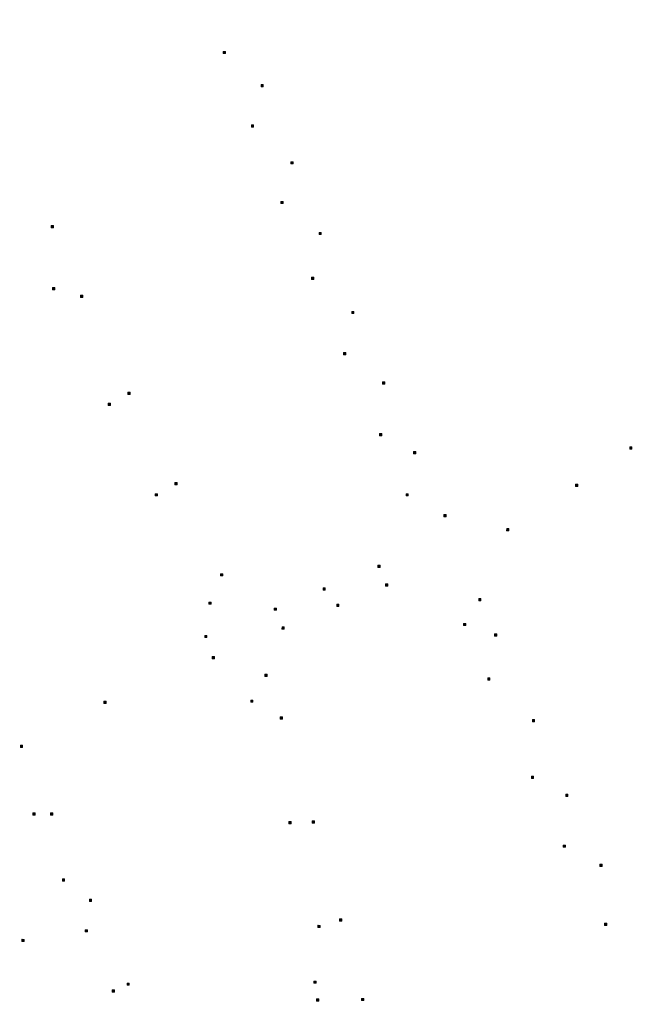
# Model space of a CAD drawing. Header units: inches. Extents: x 0 to 191500, y 0 to 342750.
# Tile 382 of 547: x 184647 to 184840, y 339423 to 339730. Entities that reach past the tile are written whole.
import ezdxf

# ---------------------------------------------------------------- set-up
doc = ezdxf.new("R2010")
doc.units = ezdxf.units.IN
doc.header["$MEASUREMENT"] = 0
doc.layers.add('ECW', color=150, linetype='Continuous', lineweight=20)
doc.layers.add('N-WE-RI-HWA_KOLK-S', color=150, linetype='Continuous', lineweight=20)
picture_1 = doc.add_image_def('image1.ecw', size_in_pixel=(220000, 285000))

msp = doc.modelspace()

# ---------------------------------------------------------------- linework, layer by layer
at = {"layer": 'N-WE-RI-HWA_KOLK-S'}
for p, q in [((184710.71552, 339720.26697), (184710.71403, 339719.57052)), ((184710.71403, 339719.57052), (184711.41197, 339720.26548)), ((184710.71552, 339720.26697), (184711.41048, 339719.56903)), ((184711.41197, 339720.26548), (184710.71552, 339720.26697)), ((184711.41048, 339719.56903), (184711.41197, 339720.26548)), ((184710.71403, 339719.57052), (184711.41048, 339719.56903)), ((184722.48752, 339709.96297), (184722.48603, 339709.26652)), ((184722.48603, 339709.26652), (184723.18397, 339709.96148)), ((184722.48603, 339709.26652), (184723.18248, 339709.26503)), ((184722.48752, 339709.96297), (184723.18248, 339709.26503)), ((184723.18397, 339709.96148), (184722.48752, 339709.96297)), ((184723.18248, 339709.26503), (184723.18397, 339709.96148)), ((184719.47752, 339697.40097), (184719.47603, 339696.70452)), ((184719.47603, 339696.70452), (184720.17397, 339697.39948)), ((184719.47603, 339696.70452), (184720.17248, 339696.70303)), ((184719.47752, 339697.40097), (184720.17248, 339696.70303)), ((184720.17397, 339697.39948), (184719.47752, 339697.40097)), ((184720.17248, 339696.70303), (184720.17397, 339697.39948)), ((184731.77952, 339685.91397), (184731.77803, 339685.21752)), ((184731.77803, 339685.21752), (184732.47597, 339685.91248)), ((184731.77803, 339685.21752), (184732.47448, 339685.21603)), ((184731.77952, 339685.91397), (184732.47448, 339685.21603)), ((184732.47597, 339685.91248), (184731.77952, 339685.91397)), ((184732.47448, 339685.21603), (184732.47597, 339685.91248)), ((184728.65152, 339673.55797), (184728.65003, 339672.86152)), ((184728.65003, 339672.86152), (184729.34797, 339673.55648)), ((184728.65003, 339672.86152), (184729.34648, 339672.86003)), ((184728.65152, 339673.55797), (184729.34648, 339672.86003)), ((184729.34797, 339673.55648), (184728.65152, 339673.55797)), ((184729.34648, 339672.86003), (184729.34797, 339673.55648)), ((184657.09552, 339665.98497), (184657.09403, 339665.28852)), ((184657.09403, 339665.28852), (184657.79197, 339665.98348)), ((184657.09403, 339665.28852), (184657.79048, 339665.28703)), ((184657.09552, 339665.98497), (184657.79048, 339665.28703)), ((184657.79197, 339665.98348), (184657.09552, 339665.98497)), ((184657.79048, 339665.28703), (184657.79197, 339665.98348)), ((184740.56152, 339663.88997), (184740.56003, 339663.19352)), ((184740.56003, 339663.19352), (184741.25797, 339663.88848)), ((184740.56003, 339663.19352), (184741.25648, 339663.19203)), ((184740.56152, 339663.88997), (184741.25648, 339663.19203)), ((184741.25797, 339663.88848), (184740.56152, 339663.88997)), ((184741.25648, 339663.19203), (184741.25797, 339663.88848)), ((184738.22052, 339649.90797), (184738.21903, 339649.21152)), ((184738.21903, 339649.21152), (184738.91697, 339649.90648)), ((184738.22052, 339649.90797), (184738.91548, 339649.21003)), ((184738.91697, 339649.90648), (184738.22052, 339649.90797)), ((184738.91548, 339649.21003), (184738.91697, 339649.90648)), ((184657.46252, 339646.72997), (184657.46103, 339646.03352)), ((184657.46103, 339646.03352), (184658.15897, 339646.72848)), ((184657.46252, 339646.72997), (184658.15748, 339646.03203)), ((184658.15897, 339646.72848), (184657.46252, 339646.72997)), ((184658.15748, 339646.03203), (184658.15897, 339646.72848)), ((184738.21903, 339649.21152), (184738.91548, 339649.21003)), ((184657.46103, 339646.03352), (184658.15748, 339646.03203)), ((184666.20952, 339644.29397), (184666.20803, 339643.59752)), ((184666.20803, 339643.59752), (184666.90597, 339644.29248)), ((184666.20803, 339643.59752), (184666.90448, 339643.59603)), ((184666.20952, 339644.29397), (184666.90448, 339643.59603)), ((184666.90597, 339644.29248), (184666.20952, 339644.29397)), ((184666.90448, 339643.59603), (184666.90597, 339644.29248)), ((184750.74252, 339639.26297), (184750.74103, 339638.56652)), ((184750.74103, 339638.56652), (184751.43897, 339639.26148)), ((184750.74103, 339638.56652), (184751.43748, 339638.56503)), ((184750.74252, 339639.26297), (184751.43748, 339638.56503)), ((184751.43897, 339639.26148), (184750.74252, 339639.26297)), ((184751.43748, 339638.56503), (184751.43897, 339639.26148)), ((184748.20152, 339626.42697), (184748.20003, 339625.73052)), ((184748.20003, 339625.73052), (184748.89797, 339626.42548)), ((184748.20003, 339625.73052), (184748.89648, 339625.72903)), ((184748.20152, 339626.42697), (184748.89648, 339625.72903)), ((184748.89797, 339626.42548), (184748.20152, 339626.42697)), ((184748.89648, 339625.72903), (184748.89797, 339626.42548)), ((184760.38352, 339617.32797), (184760.38203, 339616.63152)), ((184760.38203, 339616.63152), (184761.07997, 339617.32648)), ((184760.38203, 339616.63152), (184761.07848, 339616.63003)), ((184760.38352, 339617.32797), (184761.07848, 339616.63003)), ((184761.07997, 339617.32648), (184760.38352, 339617.32797)), ((184761.07848, 339616.63003), (184761.07997, 339617.32648)), ((184680.97752, 339614.08097), (184680.97603, 339613.38452)), ((184680.97603, 339613.38452), (184681.67397, 339614.07948)), ((184680.97603, 339613.38452), (184681.67248, 339613.38303)), ((184680.97752, 339614.08097), (184681.67248, 339613.38303)), ((184681.67397, 339614.07948), (184680.97752, 339614.08097)), ((184681.67248, 339613.38303), (184681.67397, 339614.07948)), ((184674.86452, 339610.65997), (184674.86303, 339609.96352)), ((184674.86303, 339609.96352), (184675.56097, 339610.65848)), ((184674.86303, 339609.96352), (184675.55948, 339609.96203)), ((184674.86452, 339610.65997), (184675.55948, 339609.96203)), ((184675.56097, 339610.65848), (184674.86452, 339610.65997)), ((184675.55948, 339609.96203), (184675.56097, 339610.65848)), ((184759.40052, 339601.19297), (184759.39903, 339600.49652)), ((184759.39903, 339600.49652), (184760.09697, 339601.19148)), ((184759.40052, 339601.19297), (184760.09548, 339600.49503)), ((184760.09697, 339601.19148), (184759.40052, 339601.19297)), ((184760.09548, 339600.49503), (184760.09697, 339601.19148)), ((184759.39903, 339600.49652), (184760.09548, 339600.49503)), ((184769.99752, 339595.57297), (184769.99603, 339594.87652)), ((184769.99603, 339594.87652), (184770.69397, 339595.57148)), ((184769.99603, 339594.87652), (184770.69248, 339594.87503)), ((184769.99752, 339595.57297), (184770.69248, 339594.87503)), ((184770.69397, 339595.57148), (184769.99752, 339595.57297)), ((184770.69248, 339594.87503), (184770.69397, 339595.57148)), ((184837.40452, 339597.03597), (184837.40303, 339596.33952)), ((184837.40303, 339596.33952), (184838.10097, 339597.03448)), ((184837.40303, 339596.33952), (184838.09948, 339596.33803)), ((184837.40452, 339597.03597), (184838.09948, 339596.33803)), ((184838.10097, 339597.03448), (184837.40452, 339597.03597)), ((184838.09948, 339596.33803), (184838.10097, 339597.03448)), ((184695.60752, 339585.92497), (184695.60603, 339585.22852)), ((184695.60603, 339585.22852), (184696.30397, 339585.92348)), ((184695.60603, 339585.22852), (184696.30248, 339585.22703)), ((184695.60752, 339585.92497), (184696.30248, 339585.22703)), ((184696.30397, 339585.92348), (184695.60752, 339585.92497)), ((184696.30248, 339585.22703), (184696.30397, 339585.92348)), ((184820.51652, 339585.40697), (184820.51503, 339584.71052)), ((184820.51503, 339584.71052), (184821.21297, 339585.40548)), ((184820.51652, 339585.40697), (184821.21148, 339584.70903)), ((184821.21297, 339585.40548), (184820.51652, 339585.40697)), ((184821.21148, 339584.70903), (184821.21297, 339585.40548)), ((184689.50152, 339582.47497), (184689.50003, 339581.77852)), ((184689.50003, 339581.77852), (184690.19797, 339582.47348)), ((184689.50152, 339582.47497), (184690.19648, 339581.77703)), ((184690.19797, 339582.47348), (184689.50152, 339582.47497)), ((184690.19648, 339581.77703), (184690.19797, 339582.47348)), ((184767.69752, 339582.46797), (184767.69603, 339581.77152)), ((184767.69603, 339581.77152), (184768.39397, 339582.46648)), ((184767.69752, 339582.46797), (184768.39248, 339581.77003)), ((184768.39397, 339582.46648), (184767.69752, 339582.46797)), ((184768.39248, 339581.77003), (184768.39397, 339582.46648)), ((184820.51503, 339584.71052), (184821.21148, 339584.70903)), ((184689.50003, 339581.77852), (184690.19648, 339581.77703)), ((184767.69603, 339581.77152), (184768.39248, 339581.77003)), ((184779.50852, 339575.99997), (184779.50703, 339575.30352)), ((184779.50703, 339575.30352), (184780.20497, 339575.99848)), ((184779.50852, 339575.99997), (184780.20348, 339575.30203)), ((184780.20497, 339575.99848), (184779.50852, 339575.99997)), ((184780.20348, 339575.30203), (184780.20497, 339575.99848)), ((184779.50703, 339575.30352), (184780.20348, 339575.30203)), ((184799.05552, 339571.58897), (184799.05403, 339570.89252)), ((184799.05403, 339570.89252), (184799.75197, 339571.58748)), ((184799.05403, 339570.89252), (184799.75048, 339570.89103)), ((184799.05552, 339571.58897), (184799.75048, 339570.89103)), ((184799.75197, 339571.58748), (184799.05552, 339571.58897)), ((184799.75048, 339570.89103), (184799.75197, 339571.58748)), ((184758.89252, 339560.18897), (184758.89103, 339559.49252)), ((184758.89103, 339559.49252), (184759.58897, 339560.18748)), ((184758.89103, 339559.49252), (184759.58748, 339559.49103)), ((184758.89252, 339560.18897), (184759.58748, 339559.49103)), ((184759.58897, 339560.18748), (184758.89252, 339560.18897)), ((184759.58748, 339559.49103), (184759.58897, 339560.18748)), ((184709.85352, 339557.55297), (184709.85203, 339556.85652)), ((184709.85203, 339556.85652), (184710.54997, 339557.55148)), ((184709.85203, 339556.85652), (184710.54848, 339556.85503)), ((184709.85352, 339557.55297), (184710.54848, 339556.85503)), ((184710.54997, 339557.55148), (184709.85352, 339557.55297)), ((184710.54848, 339556.85503), (184710.54997, 339557.55148)), ((184741.81952, 339553.13397), (184741.81803, 339552.43752)), ((184741.81803, 339552.43752), (184742.51597, 339553.13248)), ((184741.81803, 339552.43752), (184742.51448, 339552.43603)), ((184741.81952, 339553.13397), (184742.51448, 339552.43603)), ((184742.51597, 339553.13248), (184741.81952, 339553.13397)), ((184742.51448, 339552.43603), (184742.51597, 339553.13248)), ((184761.33252, 339554.37197), (184761.33103, 339553.67552)), ((184761.33103, 339553.67552), (184762.02897, 339554.37048)), ((184761.33103, 339553.67552), (184762.02748, 339553.67403)), ((184761.33252, 339554.37197), (184762.02748, 339553.67403)), ((184762.02897, 339554.37048), (184761.33252, 339554.37197)), ((184762.02748, 339553.67403), (184762.02897, 339554.37048)), ((184706.23952, 339548.72097), (184706.23803, 339548.02452)), ((184706.23803, 339548.02452), (184706.93597, 339548.71948)), ((184706.23952, 339548.72097), (184706.93448, 339548.02303)), ((184706.93597, 339548.71948), (184706.23952, 339548.72097)), ((184706.93448, 339548.02303), (184706.93597, 339548.71948)), ((184790.33452, 339549.83897), (184790.33303, 339549.14252)), ((184790.33303, 339549.14252), (184791.03097, 339549.83748)), ((184790.33303, 339549.14252), (184791.02948, 339549.14103)), ((184790.33452, 339549.83897), (184791.02948, 339549.14103)), ((184791.03097, 339549.83748), (184790.33452, 339549.83897)), ((184791.02948, 339549.14103), (184791.03097, 339549.83748)), ((184706.23803, 339548.02452), (184706.93448, 339548.02303)), ((184726.56952, 339546.83697), (184726.56803, 339546.14052)), ((184726.56803, 339546.14052), (184727.26597, 339546.83548)), ((184726.56803, 339546.14052), (184727.26448, 339546.13903)), ((184726.56952, 339546.83697), (184727.26448, 339546.13903)), ((184727.26597, 339546.83548), (184726.56952, 339546.83697)), ((184727.26448, 339546.13903), (184727.26597, 339546.83548)), ((184746.07052, 339548.04197), (184746.06903, 339547.34552)), ((184746.06903, 339547.34552), (184746.76697, 339548.04048)), ((184746.06903, 339547.34552), (184746.76548, 339547.34403)), ((184746.07052, 339548.04197), (184746.76548, 339547.34403)), ((184746.76697, 339548.04048), (184746.07052, 339548.04197)), ((184746.76548, 339547.34403), (184746.76697, 339548.04048)), ((184729.01452, 339541.00197), (184729.01303, 339540.30552)), ((184729.01303, 339540.30552), (184729.71097, 339541.00048)), ((184729.01303, 339540.30552), (184729.70948, 339540.30403)), ((184729.01452, 339541.00197), (184729.70948, 339540.30403)), ((184729.71097, 339541.00048), (184729.01452, 339541.00197)), ((184729.70948, 339540.30403), (184729.71097, 339541.00048)), ((184785.59052, 339542.05997), (184785.58903, 339541.36352)), ((184785.58903, 339541.36352), (184786.28697, 339542.05848)), ((184785.58903, 339541.36352), (184786.28548, 339541.36203)), ((184785.59052, 339542.05997), (184786.28548, 339541.36203)), ((184786.28697, 339542.05848), (184785.59052, 339542.05997)), ((184786.28548, 339541.36203), (184786.28697, 339542.05848)), ((184704.92852, 339538.33297), (184704.92703, 339537.63652)), ((184704.92703, 339537.63652), (184705.62497, 339538.33148)), ((184704.92703, 339537.63652), (184705.62348, 339537.63503)), ((184704.92852, 339538.33297), (184705.62348, 339537.63503)), ((184705.62497, 339538.33148), (184704.92852, 339538.33297)), ((184705.62348, 339537.63503), (184705.62497, 339538.33148)), ((184795.25252, 339538.76897), (184795.25103, 339538.07252)), ((184795.25103, 339538.07252), (184795.94897, 339538.76748)), ((184795.25103, 339538.07252), (184795.94748, 339538.07103)), ((184795.25252, 339538.76897), (184795.94748, 339538.07103)), ((184795.94897, 339538.76748), (184795.25252, 339538.76897)), ((184795.94748, 339538.07103), (184795.94897, 339538.76748)), ((184707.23852, 339531.70397), (184707.23703, 339531.00752)), ((184707.23703, 339531.00752), (184707.93497, 339531.70248)), ((184707.23703, 339531.00752), (184707.93348, 339531.00603)), ((184707.23852, 339531.70397), (184707.93348, 339531.00603)), ((184707.93497, 339531.70248), (184707.23852, 339531.70397)), ((184707.93348, 339531.00603), (184707.93497, 339531.70248)), ((184723.67852, 339526.23497), (184723.67703, 339525.53852)), ((184723.67703, 339525.53852), (184724.37497, 339526.23348)), ((184723.67703, 339525.53852), (184724.37348, 339525.53703)), ((184723.67852, 339526.23497), (184724.37348, 339525.53703)), ((184724.37497, 339526.23348), (184723.67852, 339526.23497)), ((184724.37348, 339525.53703), (184724.37497, 339526.23348)), ((184793.15452, 339525.12197), (184793.15303, 339524.42552)), ((184793.15303, 339524.42552), (184793.85097, 339525.12048)), ((184793.15303, 339524.42552), (184793.84948, 339524.42403)), ((184793.15452, 339525.12197), (184793.84948, 339524.42403)), ((184793.85097, 339525.12048), (184793.15452, 339525.12197)), ((184793.84948, 339524.42403), (184793.85097, 339525.12048)), ((184673.49352, 339517.80997), (184673.49203, 339517.11352)), ((184673.49203, 339517.11352), (184674.18997, 339517.80848)), ((184673.49352, 339517.80997), (184674.18848, 339517.11203)), ((184674.18997, 339517.80848), (184673.49352, 339517.80997)), ((184674.18848, 339517.11203), (184674.18997, 339517.80848)), ((184719.26452, 339518.18797), (184719.26303, 339517.49152)), ((184719.26303, 339517.49152), (184719.96097, 339518.18648)), ((184719.26452, 339518.18797), (184719.95948, 339517.49003)), ((184719.96097, 339518.18648), (184719.26452, 339518.18797)), ((184719.95948, 339517.49003), (184719.96097, 339518.18648)), ((184673.49203, 339517.11352), (184674.18848, 339517.11203)), ((184719.26303, 339517.49152), (184719.95948, 339517.49003)), ((184728.45052, 339512.92097), (184728.44903, 339512.22452)), ((184728.44903, 339512.22452), (184729.14697, 339512.91948)), ((184728.44903, 339512.22452), (184729.14548, 339512.22303)), ((184728.45052, 339512.92097), (184729.14548, 339512.22303)), ((184729.14697, 339512.91948), (184728.45052, 339512.92097)), ((184729.14548, 339512.22303), (184729.14697, 339512.91948)), ((184807.06752, 339512.10897), (184807.06603, 339511.41252)), ((184807.06603, 339511.41252), (184807.76397, 339512.10748)), ((184807.06752, 339512.10897), (184807.76248, 339511.41103)), ((184807.76397, 339512.10748), (184807.06752, 339512.10897)), ((184807.76248, 339511.41103), (184807.76397, 339512.10748)), ((184807.06603, 339511.41252), (184807.76248, 339511.41103)), ((184647.45652, 339504.12497), (184647.45503, 339503.42852)), ((184647.45503, 339503.42852), (184648.15297, 339504.12348)), ((184647.45503, 339503.42852), (184648.15148, 339503.42703)), ((184647.45652, 339504.12497), (184648.15148, 339503.42703)), ((184648.15297, 339504.12348), (184647.45652, 339504.12497)), ((184648.15148, 339503.42703), (184648.15297, 339504.12348)), ((184806.76252, 339494.41597), (184806.76103, 339493.71952)), ((184806.76103, 339493.71952), (184807.45897, 339494.41448)), ((184806.76103, 339493.71952), (184807.45748, 339493.71803)), ((184806.76252, 339494.41597), (184807.45748, 339493.71803)), ((184807.45897, 339494.41448), (184806.76252, 339494.41597)), ((184807.45748, 339493.71803), (184807.45897, 339494.41448)), ((184817.46352, 339488.81897), (184817.46203, 339488.12252)), ((184817.46203, 339488.12252), (184818.15997, 339488.81748)), ((184817.46203, 339488.12252), (184818.15848, 339488.12103)), ((184817.46352, 339488.81897), (184818.15848, 339488.12103)), ((184818.15997, 339488.81748), (184817.46352, 339488.81897)), ((184818.15848, 339488.12103), (184818.15997, 339488.81748)), ((184651.34252, 339483.05897), (184651.34103, 339482.36252)), ((184651.34103, 339482.36252), (184652.03897, 339483.05748)), ((184651.34103, 339482.36252), (184652.03748, 339482.36103)), ((184651.34252, 339483.05897), (184652.03748, 339482.36103)), ((184652.03897, 339483.05748), (184651.34252, 339483.05897)), ((184652.03748, 339482.36103), (184652.03897, 339483.05748)), ((184656.87452, 339483.04897), (184656.87303, 339482.35252)), ((184656.87303, 339482.35252), (184657.57097, 339483.04748)), ((184656.87303, 339482.35252), (184657.56948, 339482.35103)), ((184656.87452, 339483.04897), (184657.56948, 339482.35103)), ((184657.57097, 339483.04748), (184656.87452, 339483.04897)), ((184657.56948, 339482.35103), (184657.57097, 339483.04748)), ((184731.16152, 339480.34897), (184731.16003, 339479.65252)), ((184731.16003, 339479.65252), (184731.85797, 339480.34748)), ((184731.16003, 339479.65252), (184731.85648, 339479.65103)), ((184731.16152, 339480.34897), (184731.85648, 339479.65103)), ((184731.85797, 339480.34748), (184731.16152, 339480.34897)), ((184731.85648, 339479.65103), (184731.85797, 339480.34748)), ((184738.40352, 339480.54297), (184738.40203, 339479.84652)), ((184738.40203, 339479.84652), (184739.09997, 339480.54148)), ((184738.40203, 339479.84652), (184739.09848, 339479.84503)), ((184738.40352, 339480.54297), (184739.09848, 339479.84503)), ((184739.09997, 339480.54148), (184738.40352, 339480.54297)), ((184739.09848, 339479.84503), (184739.09997, 339480.54148)), ((184816.67152, 339473.01797), (184816.67003, 339472.32152)), ((184816.67003, 339472.32152), (184817.36797, 339473.01648)), ((184816.67003, 339472.32152), (184817.36648, 339472.32003)), ((184816.67152, 339473.01797), (184817.36648, 339472.32003)), ((184817.36797, 339473.01648), (184816.67152, 339473.01797)), ((184817.36648, 339472.32003), (184817.36797, 339473.01648)), ((184828.08252, 339467.04297), (184828.08103, 339466.34652)), ((184828.08103, 339466.34652), (184828.77897, 339467.04148)), ((184828.08103, 339466.34652), (184828.77748, 339466.34503)), ((184828.08252, 339467.04297), (184828.77748, 339466.34503)), ((184828.77897, 339467.04148), (184828.08252, 339467.04297)), ((184828.77748, 339466.34503), (184828.77897, 339467.04148)), ((184660.54552, 339462.47897), (184660.54403, 339461.78252)), ((184660.54403, 339461.78252), (184661.24197, 339462.47748)), ((184660.54403, 339461.78252), (184661.24048, 339461.78103)), ((184660.54552, 339462.47897), (184661.24048, 339461.78103)), ((184661.24197, 339462.47748), (184660.54552, 339462.47897)), ((184661.24048, 339461.78103), (184661.24197, 339462.47748)), ((184668.95652, 339456.09797), (184668.95503, 339455.40152)), ((184668.95503, 339455.40152), (184669.65297, 339456.09648)), ((184668.95503, 339455.40152), (184669.65148, 339455.40003)), ((184668.95652, 339456.09797), (184669.65148, 339455.40003)), ((184669.65297, 339456.09648), (184668.95652, 339456.09797)), ((184669.65148, 339455.40003), (184669.65297, 339456.09648)), ((184740.20152, 339447.99197), (184740.20003, 339447.29552)), ((184740.20003, 339447.29552), (184740.89797, 339447.99048)), ((184740.20003, 339447.29552), (184740.89648, 339447.29403)), ((184740.20152, 339447.99197), (184740.89648, 339447.29403)), ((184740.89797, 339447.99048), (184740.20152, 339447.99197)), ((184740.89648, 339447.29403), (184740.89797, 339447.99048)), ((184746.92552, 339449.98797), (184746.92403, 339449.29152)), ((184746.92403, 339449.29152), (184747.62197, 339449.98648)), ((184746.92403, 339449.29152), (184747.62048, 339449.29003)), ((184746.92552, 339449.98797), (184747.62048, 339449.29003)), ((184747.62197, 339449.98648), (184746.92552, 339449.98797)), ((184747.62048, 339449.29003), (184747.62197, 339449.98648)), ((184829.56452, 339448.63297), (184829.56303, 339447.93652)), ((184829.56303, 339447.93652), (184830.26097, 339448.63148)), ((184829.56303, 339447.93652), (184830.25948, 339447.93503)), ((184829.56452, 339448.63297), (184830.25948, 339447.93503)), ((184830.26097, 339448.63148), (184829.56452, 339448.63297)), ((184830.25948, 339447.93503), (184830.26097, 339448.63148)), ((184667.65652, 339446.63197), (184667.65503, 339445.93552)), ((184667.65503, 339445.93552), (184668.35297, 339446.63048)), ((184667.65503, 339445.93552), (184668.35148, 339445.93403)), ((184667.65652, 339446.63197), (184668.35148, 339445.93403)), ((184668.35297, 339446.63048), (184667.65652, 339446.63197)), ((184668.35148, 339445.93403), (184668.35297, 339446.63048)), ((184647.88852, 339443.62997), (184647.88703, 339442.93352)), ((184647.88703, 339442.93352), (184648.58497, 339443.62848)), ((184647.88703, 339442.93352), (184648.58348, 339442.93203)), ((184647.88852, 339443.62997), (184648.58348, 339442.93203)), ((184648.58497, 339443.62848), (184647.88852, 339443.62997)), ((184648.58348, 339442.93203), (184648.58497, 339443.62848)), ((184680.69752, 339430.01297), (184680.69603, 339429.31652)), ((184680.69603, 339429.31652), (184681.39397, 339430.01148)), ((184680.69603, 339429.31652), (184681.39248, 339429.31503)), ((184680.69752, 339430.01297), (184681.39248, 339429.31503)), ((184681.39397, 339430.01148), (184680.69752, 339430.01297)), ((184681.39248, 339429.31503), (184681.39397, 339430.01148)), ((184738.98652, 339430.62197), (184738.98503, 339429.92552)), ((184738.98503, 339429.92552), (184739.68297, 339430.62048)), ((184738.98503, 339429.92552), (184739.68148, 339429.92403)), ((184738.98652, 339430.62197), (184739.68148, 339429.92403)), ((184739.68297, 339430.62048), (184738.98652, 339430.62197)), ((184739.68148, 339429.92403), (184739.68297, 339430.62048)), ((184676.10052, 339427.87897), (184676.09903, 339427.18252)), ((184676.09903, 339427.18252), (184676.79697, 339427.87748)), ((184676.09903, 339427.18252), (184676.79548, 339427.18103)), ((184676.10052, 339427.87897), (184676.79548, 339427.18103)), ((184676.79697, 339427.87748), (184676.10052, 339427.87897)), ((184676.79548, 339427.18103), (184676.79697, 339427.87748)), ((184739.77352, 339425.09597), (184739.77203, 339424.39952)), ((184739.77203, 339424.39952), (184740.46997, 339425.09448)), ((184739.77203, 339424.39952), (184740.46848, 339424.39803)), ((184739.77352, 339425.09597), (184740.46848, 339424.39803)), ((184740.46997, 339425.09448), (184739.77352, 339425.09597)), ((184740.46848, 339424.39803), (184740.46997, 339425.09448)), ((184753.83452, 339425.23897), (184753.83303, 339424.54252)), ((184753.83303, 339424.54252), (184754.53097, 339425.23748)), ((184753.83303, 339424.54252), (184754.52948, 339424.54103)), ((184753.83452, 339425.23897), (184754.52948, 339424.54103)), ((184754.53097, 339425.23748), (184753.83452, 339425.23897)), ((184754.52948, 339424.54103), (184754.53097, 339425.23748))]:
    msp.add_line(p, q, dxfattribs=at)

# ---------------------------------------------------------------- pictures from other files: only their frames are drawn
at = {"layer": 'ECW'}
image = msp.add_image(picture_1, insert=(180500, 328500), size_in_units=(11000, 14250), dxfattribs=at)
image.dxf.flags = 7

doc.saveas('drawing.dxf')
